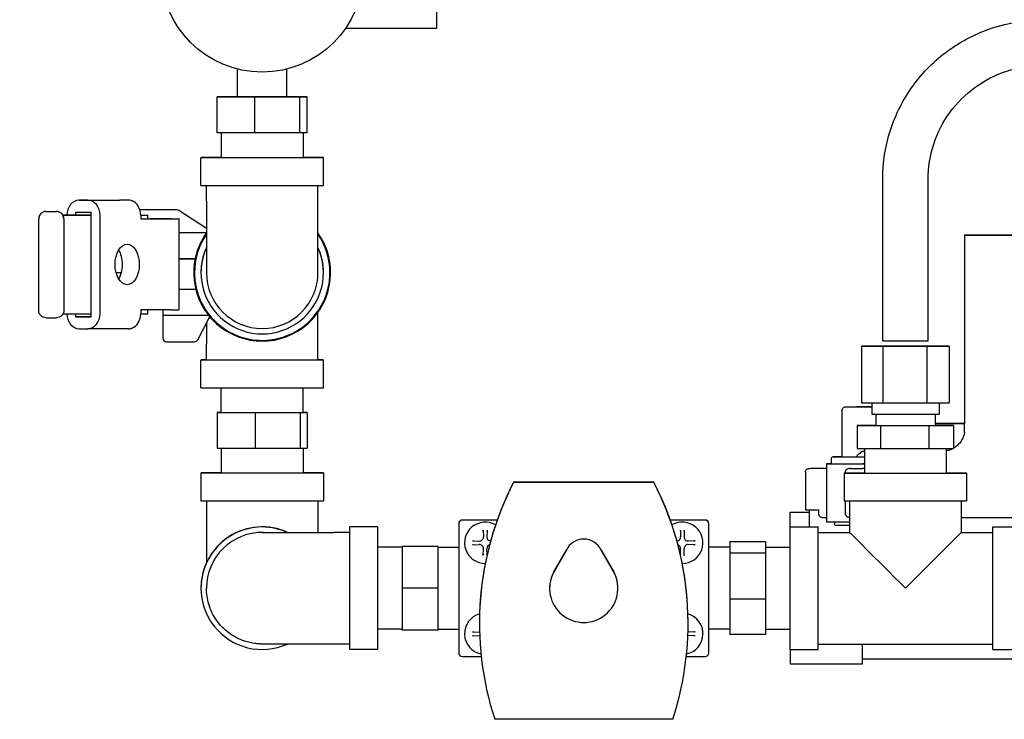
# Model space of a CAD drawing. Header units: inches. Extents: x 18 to 846, y -44 to 561.
# Tile 290 of 637: x 281.02 to 289.14, y 475.88 to 481.65. Entities that reach past the tile are written whole.
import ezdxf

# ---------------------------------------------------------------- set-up
doc = ezdxf.new("R2010")
doc.units = ezdxf.units.IN
doc.header["$LTSCALE"] = 24
doc.header["$MEASUREMENT"] = 0
doc.layers.add('Dimension (ANSI)', color=7, linetype='Continuous', lineweight=25)
doc.layers.add('Visible (ANSI)', color=7, linetype='Continuous', lineweight=30)
doc.styles.add('Note Text (ANSI)', font='tahoma.ttf')
doc.dimstyles.new('SB Fraction-16 (ANSI)', dxfattribs={"dimscale": 24, "dimtxt": 0.125, "dimasz": 0.098425, "dimexe": 0.125, "dimexo": 0.0625, "dimgap": 0.031496, "dimtad": 0, "dimtih": 1, "dimtoh": 1, "dimdec": 4, "dimrnd": 1e-08, "dimzin": 0, "dimdsep": 46, "dimlunit": 5, "dimtxsty": 'Note Text (ANSI)', "dimcen": 0.09, "dimdle": 0.393701, "dimclrd": 256, "dimclre": 256, "dimclrt": 256, "dimadec": 0, "dimazin": 3, "dimtfac": 0.96, "dimtofl": 0, "dimtmove": 0, "dimatfit": 3, "dimfxl": 1, "dimfrac": 2, "dimtolj": 1, "dimtzin": 12, "dimlwd": -1, "dimlwe": -1, "dimarcsym": 0})

# ---------------------------------------------------------------- blocks, each defined once
blk = doc.blocks.new('*D18')
at = {"layer": 'Defpoints', "color": 0, "transparency": 16777216}
for p in [(349.6784, 522.0867), (260.8595, 408.0867), (349.6784, 408.0867)]:
    blk.add_point(p, dxfattribs=at)
at = {"layer": 'Dimension (ANSI)', "transparency": 16777216}
for p, q in [((348.1784, 522.0867), (257.8595, 522.0867)), ((260.8595, 519.7245), (260.8595, 464.3476)), ((260.8595, 410.4489), (260.8595, 459.8257)), ((348.1784, 408.0867), (257.8595, 408.0867))]:
    blk.add_line(p, q, dxfattribs=at)
for points in [[(260.4658, 519.7245), (261.2532, 519.7245), (260.8595, 522.0867)], [(260.4658, 410.4489), (261.2532, 410.4489), (260.8595, 408.0867)]]:
    blk.add_solid(points, dxfattribs=at)
at = {"layer": 'Dimension (ANSI)', "transparency": 16777216, "insert": (257.7598, 463.5917), "char_height": 3, "attachment_point": 1, "style": 'Note Text (ANSI)'}
blk.add_mtext('\\A1;114', dxfattribs=at)

msp = doc.modelspace()

# ---------------------------------------------------------------- linework, layer by layer
at = {"layer": 'Visible (ANSI)'}
for p, q in [((284.45552, 482.52025), (284.45552, 481.58025)), ((284.45552, 481.58025), (283.70536, 481.58025)), ((282.81552, 481.01498), (282.81552, 481.2443)), ((283.22052, 481.01498), (283.22052, 481.2443)), ((282.64669, 481.01495), (282.70742, 481.01504)), ((282.95729, 481.01488), (282.64669, 481.01495)), ((282.64669, 480.71895), (282.64669, 481.01495)), ((282.70742, 481.01504), (282.81552, 481.01505)), ((283.32862, 481.01492), (282.95729, 481.01488)), ((282.95729, 480.71888), (282.95729, 481.01488)), ((283.22052, 481.01505), (283.38935, 481.01502)), ((283.38935, 481.01502), (283.32862, 481.01492)), ((283.32862, 480.71892), (283.32862, 481.01492)), ((283.38935, 480.71902), (283.38935, 481.01502)), ((282.95729, 480.71888), (282.64669, 480.71895)), ((282.68052, 480.71894), (282.68052, 480.51598)), ((283.32862, 480.71892), (282.95729, 480.71888)), ((283.38935, 480.71902), (283.32862, 480.71892)), ((283.35552, 480.71896), (283.35552, 480.51598)), ((282.51302, 480.28598), (282.51302, 480.51598)), ((283.52302, 480.28598), (283.52302, 480.51598)), ((282.55802, 480.15598), (282.55802, 480.28593)), ((283.47802, 480.15598), (283.47802, 480.28593)), ((288.13452, 479.00419), (288.13452, 480.33596)), ((288.50952, 479.00419), (288.50952, 480.33596)), ((281.50794, 480.1639), (281.844, 480.16401)), ((281.58019, 480.16389), (281.50798, 480.1639)), ((281.91625, 480.164), (281.84404, 480.16401)), ((281.94403, 480.15899), (281.94433, 480.15899)), ((281.94433, 480.15888), (281.94433, 480.15899)), ((282.55802, 480.15598), (282.55802, 479.56612)), ((283.47802, 479.56612), (283.47802, 480.15598)), ((281.23502, 480.07104), (281.32202, 480.07104)), ((281.23502, 480.07055), (281.32202, 480.07055)), ((281.60827, 480.03992), (281.37466, 480.03984)), ((281.37468, 480.03981), (281.60827, 480.03988)), ((281.4799, 480.03987), (281.4799, 480.06641)), ((281.4799, 480.06641), (281.60827, 480.06638)), ((281.60827, 480.03988), (281.60827, 480.06638)), ((281.60827, 479.22738), (281.60827, 480.03988)), ((281.68048, 479.22887), (281.68048, 480.03887)), ((282.31456, 480.08407), (282.00949, 480.08407)), ((282.01624, 480.04017), (282.07352, 480.04017)), ((282.01624, 480.04002), (282.07352, 480.04004)), ((282.01624, 480.03898), (282.01624, 480.00898)), ((282.07352, 480.04004), (282.07352, 480.04017)), ((282.07352, 480.00904), (282.07352, 480.04004)), ((282.55802, 479.93023), (282.33101, 480.07915)), ((281.17502, 480.01104), (281.17502, 480.01056)), ((281.17502, 479.25456), (281.17502, 480.01056)), ((281.38202, 480.01056), (281.38202, 480.01104)), ((281.38202, 480.01056), (281.38202, 479.25456)), ((282.01624, 480.00902), (282.07352, 480.00904)), ((282.01624, 480.00898), (282.14639, 480.00902)), ((282.07352, 480.00904), (282.09449, 480.00904)), ((282.14553, 480.00905), (282.16968, 480.00905)), ((282.26756, 480.00903), (282.19743, 480.00903)), ((282.23307, 480.00906), (282.23466, 480.00909)), ((282.23466, 480.00909), (282.3337, 480.00909)), ((282.3337, 480.00909), (282.33095, 480.00904)), ((282.3337, 479.68059), (282.3337, 480.00909)), ((282.55714, 479.89487), (282.3337, 479.89487)), ((288.80902, 479.87603), (288.80902, 478.32403)), ((288.87202, 479.87602), (288.87202, 479.87604)), ((288.87202, 479.87604), (289.87202, 479.87604)), ((289.87202, 479.87602), (288.87202, 479.87602)), ((282.3337, 479.68059), (282.33157, 479.68055)), ((282.33157, 479.68055), (282.46532, 479.68055)), ((282.33157, 479.68055), (282.33157, 479.43055)), ((282.46532, 479.68061), (282.3337, 479.68061)), ((282.46532, 479.68061), (282.46532, 479.68055)), ((281.81286, 479.56749), (281.85732, 479.56749)), ((282.45367, 479.56647), (282.45367, 479.56648)), ((282.45952, 479.56645), (282.45952, 479.56647)), ((282.51302, 479.56621), (282.51302, 479.56616)), ((283.52302, 479.56621), (283.52302, 479.56616)), ((283.57652, 479.56645), (283.57652, 479.56647)), ((283.58237, 479.56647), (283.58237, 479.56657)), ((282.33157, 479.43055), (282.47028, 479.43055)), ((282.3337, 479.25909), (282.3337, 479.43055)), ((281.37548, 479.22731), (281.60827, 479.22738)), ((281.4799, 479.20141), (281.4799, 479.22734)), ((281.60827, 479.20138), (281.60827, 479.22738)), ((282.01623, 479.22752), (282.07352, 479.22754)), ((282.14639, 479.25902), (282.01624, 479.25898)), ((282.01624, 479.25898), (282.01624, 479.22898)), ((282.07352, 479.22754), (282.07352, 479.259)), ((282.26756, 479.25903), (282.19743, 479.25903)), ((282.19852, 479.25903), (282.19852, 479.21647)), ((282.19852, 479.21647), (282.55829, 479.21647)), ((282.19852, 479.21647), (282.19852, 479.02709)), ((282.3337, 479.25909), (282.33095, 479.25904)), ((283.47802, 478.97724), (283.47802, 479.23952)), ((281.23502, 479.19455), (281.32202, 479.19455)), ((281.4799, 479.20141), (281.60827, 479.20145)), ((281.60827, 479.20138), (281.4799, 479.20141)), ((282.48736, 479.01336), (282.58555, 479.20389)), ((282.55802, 479.15047), (282.55802, 478.97724)), ((282.58056, 479.1942), (282.59386, 479.1942)), ((281.50798, 479.1039), (281.58019, 479.10389)), ((281.91629, 479.104), (281.58023, 479.10389)), ((281.94433, 479.10899), (281.94403, 479.10899)), ((281.94433, 479.10899), (281.94433, 479.1091)), ((282.22851, 478.9971), (282.4607, 478.9971)), ((282.55802, 478.84724), (282.55802, 478.97724)), ((283.47802, 478.84724), (283.47802, 478.97724)), ((288.14655, 478.96104), (287.96065, 478.96096)), ((287.96065, 478.96096), (288.13612, 478.96088)), ((287.96065, 478.96096), (287.96065, 478.49296)), ((288.13612, 478.96088), (288.49749, 478.96088)), ((288.13612, 478.96088), (288.13612, 478.49288)), ((288.50792, 478.96103), (288.14655, 478.96104)), ((288.49749, 478.96088), (288.68339, 478.96096)), ((288.49749, 478.96088), (288.49749, 478.49288)), ((288.68339, 478.96096), (288.50792, 478.96103)), ((288.68339, 478.96096), (288.68339, 478.49296)), ((282.51302, 478.61724), (282.51302, 478.84724)), ((283.52302, 478.61724), (283.52302, 478.84724)), ((282.68052, 478.41424), (282.68052, 478.61715)), ((283.35552, 478.41424), (283.35552, 478.61715)), ((287.96065, 478.49296), (288.13612, 478.49288)), ((288.04452, 478.49292), (288.04452, 478.39896)), ((288.13612, 478.49288), (288.49749, 478.49288)), ((288.49749, 478.49288), (288.68339, 478.49296)), ((288.59952, 478.49292), (288.59952, 478.39896)), ((282.68052, 478.41426), (282.6479, 478.41421)), ((282.6479, 478.41421), (282.6479, 478.11821)), ((282.6479, 478.41421), (282.96057, 478.41415)), ((282.96057, 478.41415), (283.33069, 478.41418)), ((282.96057, 478.41415), (282.96057, 478.11815)), ((283.33069, 478.41418), (283.38814, 478.41428)), ((283.33069, 478.41418), (283.33069, 478.11818)), ((283.38814, 478.41428), (283.35552, 478.41429)), ((283.38814, 478.41428), (283.38814, 478.11828)), ((287.79902, 478.43003), (287.79902, 478.04885)), ((288.07702, 478.39893), (288.07702, 478.30496)), ((288.56702, 478.39893), (288.56702, 478.30496)), ((288.56702, 478.32405), (288.80902, 478.32405)), ((288.80952, 478.32402), (288.56702, 478.32402)), ((288.80952, 478.32402), (288.80952, 478.32402)), ((288.80952, 478.24778), (288.80952, 478.32402)), ((288.07702, 478.30502), (287.92428, 478.30496)), ((287.92428, 478.30496), (288.11741, 478.30488)), ((287.92428, 478.30496), (287.92428, 478.11746)), ((288.11741, 478.30488), (288.51515, 478.30487)), ((288.11741, 478.30488), (288.11741, 478.11738)), ((288.51515, 478.30487), (288.71976, 478.30496)), ((288.51515, 478.30487), (288.51515, 478.11737)), ((288.71976, 478.30496), (288.56702, 478.30502)), ((288.71976, 478.30496), (288.71976, 478.11746)), ((282.6479, 478.11821), (282.96057, 478.11815)), ((282.68052, 478.1182), (282.68052, 477.91524)), ((282.96057, 478.11815), (283.33069, 478.11818)), ((283.33069, 478.11818), (283.38814, 478.11828)), ((283.35552, 478.11823), (283.35552, 477.91524)), ((287.92428, 478.11746), (288.11741, 478.11738)), ((287.98502, 478.11743), (287.98502, 477.91446)), ((288.11741, 478.11738), (288.51515, 478.11737)), ((288.51515, 478.11737), (288.71976, 478.11746)), ((288.65902, 478.11743), (288.65902, 477.91446)), ((287.67233, 477.99024), (287.67233, 477.98982)), ((287.67233, 477.98982), (287.67233, 477.51182)), ((287.71233, 478.03382), (287.71233, 478.03424)), ((287.71233, 477.98982), (287.71233, 478.03382)), ((287.98502, 477.98978), (287.96933, 477.98978)), ((282.51302, 477.91524), (282.51302, 477.68524)), ((283.52302, 477.91524), (283.52302, 477.68524)), ((287.49702, 477.92203), (287.49702, 477.61153)), ((287.81702, 477.91446), (287.81702, 477.68446)), ((287.82527, 477.92177), (287.82527, 477.91448)), ((287.98502, 477.95278), (287.96933, 477.95278)), ((288.82702, 477.91446), (288.82702, 477.68446)), ((285.0914, 477.83892), (285.0914, 477.83927)), ((286.24765, 477.83927), (285.0914, 477.83927)), ((285.0914, 477.83892), (286.24765, 477.83892)), ((286.24765, 477.83892), (286.24765, 477.83927)), ((282.55802, 477.68519), (282.55802, 477.17346)), ((283.47802, 477.68519), (283.47802, 477.42446)), ((287.82527, 477.68444), (287.82527, 477.57977)), ((287.86202, 477.68441), (287.86202, 477.42446)), ((288.78202, 477.68441), (288.78202, 477.42446)), ((287.37202, 477.59109), (287.52802, 477.59109)), ((287.37202, 477.59097), (287.37202, 477.59109)), ((287.37202, 477.59097), (287.52802, 477.59097)), ((287.37202, 477.46946), (287.37202, 477.59097)), ((287.52802, 477.61145), (287.52802, 477.61138)), ((287.52802, 477.61138), (287.52802, 477.46946)), ((287.52802, 477.61138), (287.60425, 477.61138)), ((287.60425, 477.61138), (287.60425, 477.57988)), ((284.95616, 477.5268), (284.66927, 477.5268)), ((284.95615, 477.52677), (284.66927, 477.52677)), ((286.66977, 477.5268), (286.38288, 477.5268)), ((286.66977, 477.52677), (286.38289, 477.52677)), ((287.73633, 477.51178), (287.73633, 477.49582)), ((283.73802, 477.42446), (283.60802, 477.42446)), ((283.73802, 477.46946), (283.73802, 476.45946)), ((283.96802, 477.46946), (283.73802, 477.46946)), ((283.96802, 477.46946), (283.96802, 476.45946)), ((284.63827, 477.49577), (284.63827, 477.4958)), ((284.63827, 477.49577), (284.63827, 476.43277)), ((284.84038, 477.444), (284.84231, 477.38825)), ((284.87266, 477.444), (284.87073, 477.38825)), ((286.46638, 477.444), (286.46831, 477.38825)), ((286.49866, 477.444), (286.49673, 477.38825)), ((286.70077, 477.49577), (286.70077, 477.4958)), ((286.70077, 476.43277), (286.70077, 477.49577)), ((287.37202, 476.45946), (287.37202, 477.46946)), ((287.37202, 477.46946), (287.60202, 477.46946)), ((287.60202, 476.45946), (287.60202, 477.46946)), ((287.60202, 477.42446), (287.86202, 477.42446)), ((288.78202, 477.42446), (289.04202, 477.42446)), ((289.04202, 476.45946), (289.04202, 477.46946)), ((289.04202, 477.46946), (289.27202, 477.46946)), ((284.68652, 477.33927), (284.68652, 477.33927)), ((284.7518, 477.35541), (284.80754, 477.35348)), ((286.58724, 477.35541), (286.5315, 477.35348)), ((286.65252, 477.33927), (286.65252, 477.33927)), ((287.16902, 477.34594), (286.87302, 477.34594)), ((286.87302, 477.34594), (286.87302, 477.25459)), ((287.16902, 477.34594), (287.16902, 477.25459)), ((284.17102, 477.30196), (283.96802, 477.30196)), ((284.46702, 477.30951), (284.17102, 477.30951)), ((284.17102, 477.30951), (284.17102, 477.30941)), ((284.46702, 477.30941), (284.17102, 477.30941)), ((284.17102, 477.30941), (284.17102, 476.96436)), ((284.46702, 477.30951), (284.46702, 477.30941)), ((284.46702, 477.30941), (284.46702, 476.96436)), ((284.46702, 477.30196), (284.63827, 477.30196)), ((284.7518, 477.32313), (284.80754, 477.32506)), ((284.84038, 477.23455), (284.84231, 477.29029)), ((284.87252, 477.23862), (284.87073, 477.29029)), ((285.41952, 477.09327), (285.52636, 477.27711)), ((285.52636, 477.27713), (285.43334, 477.11707)), ((285.52636, 477.27713), (285.52636, 477.27711)), ((285.9057, 477.11707), (285.81268, 477.27713)), ((285.81268, 477.27713), (285.81268, 477.27711)), ((285.81268, 477.27711), (285.91952, 477.09327)), ((286.46652, 477.23862), (286.46831, 477.29029)), ((286.49866, 477.23455), (286.49673, 477.29029)), ((286.58724, 477.32313), (286.5315, 477.32506)), ((286.87302, 477.30196), (286.70077, 477.30196)), ((287.16902, 477.30196), (287.37202, 477.30196)), ((287.16902, 477.25459), (286.87302, 477.25459)), ((286.87302, 477.25459), (286.87302, 476.8731)), ((287.16902, 477.25459), (287.16902, 476.8731)), ((285.43334, 477.11707), (285.41952, 477.0933)), ((285.91952, 477.0933), (285.9057, 477.11707)), ((285.41952, 477.0933), (285.41952, 477.09327)), ((285.91952, 477.0933), (285.91952, 477.09327)), ((282.51302, 476.96542), (282.51302, 476.96548)), ((282.51302, 476.96501), (282.51302, 476.96507)), ((282.51302, 476.96463), (282.51302, 476.96469)), ((282.55802, 476.9646), (282.55802, 476.96463)), ((284.46702, 476.96436), (284.17102, 476.96436)), ((284.17102, 476.96436), (284.17102, 476.61941)), ((284.46702, 476.96436), (284.46702, 476.61941)), ((285.38802, 476.96392), (285.38802, 476.96388)), ((285.95102, 476.96392), (285.95102, 476.96388)), ((286.87302, 476.8731), (286.87302, 476.58297)), ((287.16902, 476.8731), (286.87302, 476.8731)), ((287.16902, 476.8731), (287.16902, 476.58297)), ((284.17102, 476.62696), (283.96802, 476.62696)), ((284.46702, 476.61941), (284.17102, 476.61941)), ((284.46702, 476.62696), (284.63827, 476.62696)), ((284.80924, 476.67437), (284.80924, 476.67472)), ((286.5298, 476.67437), (286.5298, 476.67472)), ((286.87302, 476.62696), (286.70077, 476.62696)), ((287.16902, 476.62696), (287.37202, 476.62696)), ((284.68652, 476.58927), (284.68652, 476.58927)), ((284.7518, 476.60541), (284.80754, 476.60348)), ((284.7518, 476.57313), (284.80754, 476.57506)), ((286.58724, 476.60541), (286.5315, 476.60348)), ((286.58724, 476.57313), (286.5315, 476.57506)), ((286.65252, 476.58927), (286.65252, 476.58927)), ((287.16902, 476.58297), (286.87302, 476.58297)), ((283.73802, 476.50446), (283.60802, 476.50446)), ((283.96802, 476.45946), (283.73802, 476.45946)), ((287.37202, 476.45946), (287.60202, 476.45946)), ((287.37202, 476.45946), (287.37202, 476.34097)), ((287.60202, 476.50446), (289.04202, 476.50446)), ((287.96902, 476.34097), (287.96902, 476.50446)), ((289.04202, 476.45946), (289.27202, 476.45946)), ((284.66927, 476.40177), (284.82389, 476.40177)), ((286.51515, 476.40177), (286.66977, 476.40177)), ((287.96902, 476.38303), (290.99702, 476.38303)), ((287.37202, 476.34097), (287.96902, 476.34097)), ((286.4039, 475.88392), (284.93515, 475.88392))]:
    msp.add_line(p, q, dxfattribs=at)
msp.add_circle((283.01802, 482.05437), 0.835, dxfattribs=at)
for centre, radius, start, end in [((281.23502, 480.01104), 0.06, 90, 180), ((281.32202, 480.01104), 0.06, 0, 90), ((282.31456, 480.05407), 0.03, 56.733554, 90), ((283.01802, 479.56647), 0.56435, 144.596614, 35.403388), ((283.01802, 479.56647), 0.5585, 145.450318, 180), ((283.01802, 479.56657), 0.56435, 144.596614, 152.110585), ((283.01802, 479.56657), 0.56435, 0, 35.403386), ((283.01802, 479.56647), 0.5585, 0, 34.549682), ((283.01802, 479.56621), 0.505, 155.628786, 180), ((283.01802, 479.56616), 0.505, 155.628786, 24.371215), ((283.01802, 479.56621), 0.505, 0, 24.371214), ((283.01802, 479.56648), 0.56435, 168.33803, 180), ((283.01802, 479.56612), 0.46, 180, 0), ((282.22852, 479.0271), 0.03, 180.013947, 270), ((282.4607, 479.0271), 0.03, 270, 332.736169), ((287.35355, 476.67472), 2.5443, 152.760849, 180), ((287.35355, 476.67437), 2.5443, 152.760848, 198.100045), ((283.98549, 476.67472), 2.5443, 0, 27.239151), ((283.98549, 476.67437), 2.5443, 341.899954, 27.239151), ((284.66927, 477.4958), 0.031, 90, 180), ((284.66927, 477.49577), 0.031, 90, 180), ((284.85652, 477.33927), 0.17, 59.773053, 270.420898), ((286.48252, 477.33927), 0.17, 269.579102, 120.226947), ((286.66977, 477.4958), 0.031, 0, 90), ((286.66977, 477.49577), 0.031, 0, 90), ((283.01802, 476.96507), 0.505, 65.470712, 180), ((283.01802, 476.96501), 0.505, 65.486024, 180.021515), ((283.01802, 476.96469), 0.505, 65.574612, 180), ((283.01802, 476.96463), 0.505, 65.589986, 294.33238), ((283.01802, 476.96463), 0.46, 89.12965, 180), ((284.8087, 477.38709), 0.03363, 268.022263, 1.977737), ((284.90434, 477.38709), 0.03363, 178.022263, 265.121182), ((285.66952, 477.21391), 0.1565, 23.829255, 156.170744), ((285.66952, 477.21388), 0.1565, 23.829256, 156.170745), ((286.4347, 477.38709), 0.03363, 274.878819, 1.977737), ((286.53034, 477.38709), 0.03363, 178.022263, 271.977737), ((284.8087, 477.29145), 0.03363, 358.022263, 91.977737), ((284.90434, 477.29145), 0.03363, 109.218909, 181.977738), ((286.4347, 477.29145), 0.03363, 358.022263, 70.781091), ((286.53034, 477.29145), 0.03363, 88.022263, 181.977737), ((283.01802, 476.96548), 0.505, 155.628786, 180), ((283.01802, 476.96542), 0.505, 155.628786, 180.023061), ((285.66952, 476.96392), 0.2815, 147.013031, 180), ((285.66952, 476.96391), 0.2815, 147.036382, 152.635391), ((285.66952, 476.96392), 0.2815, 0, 32.986969), ((285.66952, 476.96391), 0.2815, 27.364609, 32.963618), ((285.66952, 476.96388), 0.2815, 152.63539, 27.364609), ((284.85652, 476.58927), 0.17, 105.726276, 258.181479), ((286.48252, 476.58927), 0.17, 281.818521, 74.273724), ((284.8087, 476.63709), 0.03363, 268.022263, 272.604025), ((284.8087, 476.54145), 0.03363, 85.766582, 91.977737), ((286.53034, 476.54145), 0.03363, 88.022263, 94.233418), ((286.53034, 476.63709), 0.03363, 267.395975, 271.977737), ((284.66927, 476.43277), 0.031, 180, 270), ((286.66977, 476.43277), 0.031, 270, 0)]:
    msp.add_arc(centre, radius, start, end, dxfattribs=at)
for centre, major_axis, ratio, start_param, end_param in [((283.01802, 481.01498), (0.2025, 0), 0.0002434, 3.1415927, 6.2831853), ((283.01802, 480.51598), (-0.505, 0), 0.0002434, 5.4443328, 10.2636305), ((283.01802, 480.28598), (-0.505, 0), 0.0002434, 0.0000007, 3.1415934), ((281.50798, 480.0389), (-0.00004, 0.125), 0.8023047, 6.2827775, 7.8461217), ((281.58019, 480.03889), (-0.00004, 0.125), 0.8023047, 4.7119812, 6.2827775), ((281.91625, 480.039), (-0.00004, 0.125), 0.8023047, 5.9989834, 6.2827775), ((281.91595, 480.039), (-0.00004, 0.125), 0.8023047, 4.7119812, 5.9989834), ((282.14464, 480.00903), (0.0625, 0), 0.0002434, 1.5564088, 2.5019449), ((282.19653, 480.00901), (-0.0625, 0), 0.0002434, 4.6980004, 5.6435353), ((282.17058, 480.00906), (0.0625, 0), 0.0002434, 4.6980004, 6.2687967), ((282.26846, 480.00904), (0.0625, 0), 0.0002434, 4.6980004, 6.2687967), ((281.76596, 479.63397), (0.00003, 0.167), 0.5963979, 3.9090385, 5.515739), ((281.50798, 479.2289), (0.00004, -0.125), 0.8023047, 4.7247971, 6.2827775), ((281.58019, 479.22889), (0.00004, -0.125), 0.8023047, 6.2827775, 7.8535738), ((281.91595, 479.229), (0.00004, -0.125), 0.8023047, 0.2833863, 1.5703885), ((282.19653, 479.25901), (0.0625, 0), 0.0002434, 1.5564088, 2.5019449), ((282.26846, 479.25904), (0.0625, 0), 0.0002434, 4.6980004, 6.2687967), ((281.91625, 479.229), (0.00004, -0.125), 0.8023047, 0, 0.2833863), ((288.32202, 479.00419), (0.1875, 0), 0.0002434, 3.1415927, 6.2831853), ((283.01802, 478.84724), (-0.505, 0), 0.0002434, 5.8578274, 9.8501359), ((283.01802, 478.84724), (-0.46, 0), 0.0002434, 0.0000014, 3.1415941), ((283.01802, 478.61724), (-0.505, 0), 0.0002434, 0.0000006, 3.1415932), ((283.01802, 478.41424), (0.3375, 0), 0.0002434, 3.1415927, 6.2831853), ((288.12202, 478.46103), (-0.2025, 0), 0.0002434, 5.1051234, 7.4612472), ((288.32202, 478.39896), (-0.2775, 0), 0.0002434, 0, 3.1415927), ((289.37202, 478.32403), (-0.563, 0), 0.0002434, 0, 0.0421481), ((288.32202, 478.30496), (-0.245, 0), 0.0002434, 0, 3.1415927), ((288.12202, 478.09303), (-0.323, 0), 0.0002434, 1.1087467, 1.1327748), ((287.87033, 477.98982), (-0.198, 0), 0.0002434, 5.6363263, 8.3775813), ((287.87033, 477.99024), (-0.198, 0), 0.0002434, 5.6363247, 6.9300459), ((287.87033, 477.98982), (-0.158, 0), 0.0002434, 0.0000027, 2.383102), ((283.01802, 477.91524), (0.505, 0), 0.0002434, 2.3027401, 7.1220379), ((288.32202, 477.91446), (0.505, 0), 0.0002434, 2.3014099, 7.1233681), ((287.87033, 477.95282), (-0.198, 0), 0.0002434, 1.5521233, 2.094396), ((283.01802, 477.68524), (-0.505, 0), 0.0002434, 0.0000007, 3.1415934), ((288.32202, 477.68446), (-0.505, 0), 0.0002434, 0, 3.1415927), ((289.37202, 477.61153), (-1.875, 0), 0.0002434, 0.0000003, 0.1820941), ((289.37202, 477.61153), (-1.875, 0), 0.0002434, 0.1820939, 0.3398369), ((289.37224, 477.54903), (-1.84428, 0), 0.0002435, 0.3458153, 0.3983039), ((287.87033, 477.51182), (-0.198, 0), 0.0002434, 0.0000014, 1.5288052), ((289.37202, 477.54903), (-1.84403, 0), 0.0002434, 1.2451157, 1.4786974), ((288.32202, 476.96446), (0.46, -0.46), 0.0001217, 3.1417144, 4.7125107), ((288.32202, 476.96446), (0.46, 0.46), 0.0001217, 4.7122673, 6.2830636)]:
    msp.add_ellipse(centre, major_axis=major_axis, ratio=ratio, start_param=start_param, end_param=end_param, dxfattribs=at)
for centre, major_axis, ratio in [((289.37202, 479.87603), (-0.563, 0), 0.0002434), ((281.90432, 479.63394), (0.00003, 0.167), 0.5969147)]:
    msp.add_ellipse(centre, major_axis=major_axis, ratio=ratio, dxfattribs=at)
for points, knots in [([(288.13452, 480.33596), (288.13452, 480.47341), (288.15629, 480.61083), (288.24123, 480.87226), (288.3044, 480.99623), (288.46597, 481.21862), (288.56436, 481.31701), (288.78675, 481.47858), (288.91072, 481.54175), (289.17215, 481.62669), (289.30957, 481.64846), (289.44702, 481.64846)], [3.1415927, 3.1415927, 3.1415927, 3.1415927, 3.4557519, 3.4557519, 3.7699112, 3.7699112, 4.0840704, 4.0840704, 4.3982297, 4.3982297, 4.712389, 4.712389, 4.712389, 4.712389]), ([(288.50952, 480.33596), (288.50952, 480.43414), (288.52507, 480.5323), (288.58574, 480.71903), (288.63086, 480.80758), (288.74627, 480.96643), (288.81655, 481.03671), (288.97539, 481.15212), (289.06394, 481.19724), (289.25068, 481.25791), (289.34884, 481.27346), (289.44702, 481.27346)], [3.1415927, 3.1415927, 3.1415927, 3.1415927, 3.4557519, 3.4557519, 3.7699112, 3.7699112, 4.0840704, 4.0840704, 4.3982297, 4.3982297, 4.712389, 4.712389, 4.712389, 4.712389]), ([(281.23502, 480.07055), (281.22724, 480.07055), (281.21953, 480.06904), (281.21232, 480.0661), (281.20511, 480.06315), (281.19854, 480.05882), (281.19298, 480.05337), (281.18741, 480.04789), (281.18296, 480.04138), (281.17988, 480.03421), (281.17667, 480.02673), (281.17502, 480.01868), (281.17502, 480.01056)], [0, 0, 0, 0, 0.0593206, 0.0593206, 0.0593206, 0.11875673, 0.11875673, 0.11875673, 0.17843116, 0.17843116, 0.17843116, 0.24063224, 0.24063224, 0.24063224, 0.24063224]), ([(281.38202, 480.01056), (281.38202, 480.01868), (281.38037, 480.02673), (281.37716, 480.03421), (281.37408, 480.04138), (281.36963, 480.04789), (281.36406, 480.05337), (281.3585, 480.05882), (281.35193, 480.06315), (281.34472, 480.0661), (281.33751, 480.06904), (281.32981, 480.07055), (281.32202, 480.07055)], [-0.0006685, -0.0006685, -0.0006685, -0.0006685, 0.06154407, 0.06154407, 0.06154407, 0.12122953, 0.12122953, 0.12122953, 0.18067663, 0.18067663, 0.18067663, 0.24000819, 0.24000819, 0.24000819, 0.24000819]), ([(282.51922, 479.83055), (282.51593, 479.82431), (282.51266, 479.81787), (282.49443, 479.77998), (282.4791, 479.74015), (282.46748, 479.69076), (282.46637, 479.68571), (282.46533, 479.68061)], [3.51388962, 3.51388962, 3.51388962, 3.51388962, 3.5891705, 3.5891705, 3.94509585, 3.94509585, 3.98512915, 3.98512915, 3.98512915, 3.98512915]), ([(282.45952, 479.56645), (282.45952, 479.50688), (282.46913, 479.44732), (282.50661, 479.33422), (282.53447, 479.2807), (282.60563, 479.18514), (282.64891, 479.1431), (282.74651, 479.07477), (282.80082, 479.04848), (282.91496, 479.01432), (282.97478, 479.00645), (283.09388, 479.00993), (283.15313, 479.02128), (283.26509, 479.06204), (283.31777, 479.09146), (283.41122, 479.16537), (283.45197, 479.20986), (283.51742, 479.30942), (283.54211, 479.36447), (283.57011, 479.46906), (283.57652, 479.51775), (283.57652, 479.56645)], [3.1415927, 3.1415927, 3.1415927, 3.1415927, 3.4615927, 3.4615927, 3.7815927, 3.7815927, 4.1015927, 4.1015927, 4.4215927, 4.4215927, 4.7415927, 4.7415927, 5.0615927, 5.0615927, 5.3815927, 5.3815927, 5.7015927, 5.7015927, 6.0215927, 6.0215927, 6.2831853, 6.2831853, 6.2831853, 6.2831853]), ([(281.23502, 479.19455), (281.22724, 479.19455), (281.21953, 479.19607), (281.21232, 479.19901), (281.20511, 479.20196), (281.19854, 479.20629), (281.19298, 479.21174), (281.18741, 479.21722), (281.18296, 479.22373), (281.17988, 479.2309), (281.17667, 479.23838), (281.17502, 479.24643), (281.17502, 479.25456)], [-0.24000819, -0.24000819, -0.24000819, -0.24000819, -0.18067663, -0.18067663, -0.18067663, -0.12122953, -0.12122953, -0.12122953, -0.06154407, -0.06154407, -0.06154407, 0.0006685, 0.0006685, 0.0006685, 0.0006685]), ([(281.38202, 479.25456), (281.38202, 479.24643), (281.38037, 479.23838), (281.37716, 479.2309), (281.37408, 479.22373), (281.36963, 479.21722), (281.36406, 479.21174), (281.3585, 479.20629), (281.35193, 479.20196), (281.34472, 479.19901), (281.33751, 479.19607), (281.32981, 479.19455), (281.32202, 479.19455)], [-0.24063224, -0.24063224, -0.24063224, -0.24063224, -0.17843116, -0.17843116, -0.17843116, -0.11875673, -0.11875673, -0.11875673, -0.0593206, -0.0593206, -0.0593206, 0, 0, 0, 0]), ([(282.55829, 479.21647), (282.56228, 479.21647), (282.56656, 479.21622), (282.57278, 479.21536), (282.57496, 479.21494), (282.5769, 479.21445)], [-0.498529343, -0.498529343, -0.498529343, -0.498529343, -0.468138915, -0.468138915, -0.450123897, -0.450123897, -0.450123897, -0.450123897]), ([(287.79902, 478.43003), (287.79902, 478.43338), (287.79958, 478.43678), (287.8017, 478.44307), (287.80328, 478.44605), (287.80724, 478.45131), (287.80967, 478.45365), (287.81509, 478.4574), (287.81814, 478.45885), (287.82285, 478.46023), (287.82446, 478.46057), (287.82663, 478.46085), (287.82723, 478.46091), (287.82792, 478.46096), (287.82807, 478.46097), (287.82834, 478.46099), (287.82845, 478.46099), (287.82872, 478.461), (287.82886, 478.46101), (287.82908, 478.46102), (287.82917, 478.46102), (287.82936, 478.46102), (287.82943, 478.46103), (287.82964, 478.46103), (287.82972, 478.46103), (287.82999, 478.46103), (287.83012, 478.46103), (287.83084, 478.46104), (287.8317, 478.46104), (287.83678, 478.46105), (287.84421, 478.46105), (287.86755, 478.46107), (287.88508, 478.46107), (287.92705, 478.46108), (287.95195, 478.46109), (287.99953, 478.4611), (288.0217, 478.4611), (288.04452, 478.4611)], [0, 0, 0, 0, 0.0255356, 0.0255356, 0.0506091, 0.0506091, 0.0756992, 0.0756992, 0.1007876, 0.1007876, 0.1131578, 0.1131578, 0.1176747, 0.1176747, 0.1189551, 0.1189551, 0.1200831, 0.1200831, 0.1218798, 0.1218798, 0.1237884, 0.1237884, 0.1269761, 0.1269761, 0.1343826, 0.1343826, 0.1565732, 0.1565732, 0.2231926, 0.2231926, 0.4247429, 0.4247429, 0.6632662, 0.6632662, 0.8996057, 0.8996057, 1.079171, 1.079171, 1.079171, 1.079171]), ([(288.80952, 478.24778), (288.80932, 478.24665), (288.8091, 478.24553), (288.8064, 478.23202), (288.80261, 478.2199), (288.7937, 478.19848), (288.78777, 478.18721), (288.77365, 478.16617), (288.76547, 478.1564), (288.749, 478.13998), (288.73917, 478.13181), (288.7257, 478.12284), (288.72274, 478.12099), (288.71976, 478.11923)], [-1.3367169, -1.3367169, -1.3367169, -1.3367169, -1.32871551, -1.32871551, -1.24046556, -1.24046556, -1.15194083, -1.15194083, -1.06341609, -1.06341609, -0.97465539, -0.97465539, -0.95029227, -0.95029227, -0.95029227, -0.95029227]), ([(287.95153, 478.08266), (287.94256, 478.07402), (287.93381, 478.06565), (287.92227, 478.0547), (287.91918, 478.05178), (287.91609, 478.04886)], [0.9083385, 0.9083385, 0.9083385, 0.9083385, 1.01022088, 1.01022088, 1.0470686, 1.0470686, 1.0470686, 1.0470686]), ([(287.97803, 478.09296), (287.97608, 478.09296), (287.97413, 478.09282), (287.96692, 478.09177), (287.96181, 478.08994), (287.95525, 478.08586), (287.9533, 478.08436), (287.95153, 478.08266)], [-0.139901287, -0.139901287, -0.139901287, -0.139901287, -0.12418181, -0.12418181, -0.080609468, -0.080609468, -0.06073151, -0.06073151, -0.06073151, -0.06073151]), ([(288.71668, 478.11747), (288.70977, 478.11357), (288.70275, 478.11018), (288.68517, 478.10291), (288.67296, 478.09911), (288.66, 478.09654), (288.65951, 478.09645), (288.65902, 478.09635)], [-0.94196789, -0.94196789, -0.94196789, -0.94196789, -0.88589468, -0.88589468, -0.7970499, -0.7970499, -0.79356326, -0.79356326, -0.79356326, -0.79356326]), ([(287.71233, 478.03424), (287.71233, 478.03586), (287.7126, 478.03751), (287.71363, 478.04055), (287.71439, 478.04199), (287.71631, 478.04454), (287.71749, 478.04567), (287.72011, 478.04748), (287.72158, 478.04819), (287.72386, 478.04886), (287.72464, 478.04902), (287.72569, 478.04915), (287.72598, 478.04918), (287.72631, 478.04921), (287.72639, 478.04921), (287.72651, 478.04922), (287.72657, 478.04922), (287.7267, 478.04923), (287.72677, 478.04923), (287.72687, 478.04923), (287.72692, 478.04924), (287.72701, 478.04924), (287.72705, 478.04924), (287.72715, 478.04924), (287.72718, 478.04924), (287.72731, 478.04924), (287.72738, 478.04924), (287.72773, 478.04924), (287.72814, 478.04925), (287.73059, 478.04925), (287.73418, 478.04925), (287.74549, 478.04926), (287.75403, 478.04926), (287.77429, 478.04927), (287.78614, 478.04927), (287.79902, 478.04927)], [0, 0, 0, 0, 0.01235703, 0.01235703, 0.02448936, 0.02448936, 0.03662972, 0.03662972, 0.04876924, 0.04876924, 0.0547542, 0.0547542, 0.05692841, 0.05692841, 0.05754618, 0.05754618, 0.05809447, 0.05809447, 0.0589692, 0.0589692, 0.05989788, 0.05989788, 0.06144821, 0.06144821, 0.06504812, 0.06504812, 0.07583384, 0.07583384, 0.10821358, 0.10821358, 0.2061626, 0.2061626, 0.32300163, 0.32300163, 0.43616907, 0.43616907, 0.43616907, 0.43616907]), ([(287.71233, 478.03382), (287.71233, 478.03544), (287.7126, 478.03708), (287.71363, 478.04013), (287.71439, 478.04157), (287.71631, 478.04412), (287.71749, 478.04525), (287.72011, 478.04706), (287.72158, 478.04777), (287.72386, 478.04843), (287.72464, 478.0486), (287.72569, 478.04873), (287.72598, 478.04876), (287.72631, 478.04879), (287.72639, 478.04879), (287.72651, 478.0488), (287.72657, 478.0488), (287.7267, 478.04881), (287.72677, 478.04881), (287.72687, 478.04881), (287.72692, 478.04881), (287.72701, 478.04882), (287.72705, 478.04882), (287.72715, 478.04882), (287.72718, 478.04882), (287.72731, 478.04882), (287.72738, 478.04882), (287.72773, 478.04882), (287.72814, 478.04882), (287.73059, 478.04883), (287.73418, 478.04883), (287.74549, 478.04884), (287.75403, 478.04884), (287.77452, 478.04885), (287.78668, 478.04885), (287.81312, 478.04885), (287.82773, 478.04885), (287.85753, 478.04885), (287.8731, 478.04885), (287.90324, 478.04885), (287.91819, 478.04885), (287.94561, 478.04885), (287.95842, 478.04885), (287.97504, 478.04884), (287.98029, 478.04884), (287.98501, 478.04884)], [0, 0, 0, 0, 0.01235703, 0.01235703, 0.02448936, 0.02448936, 0.03662972, 0.03662972, 0.04876924, 0.04876924, 0.0547542, 0.0547542, 0.05692841, 0.05692841, 0.05754618, 0.05754618, 0.05809447, 0.05809447, 0.0589692, 0.0589692, 0.05989788, 0.05989788, 0.06144821, 0.06144821, 0.06504812, 0.06504812, 0.07583384, 0.07583384, 0.10821358, 0.10821358, 0.2061626, 0.2061626, 0.32300163, 0.32300163, 0.43874244, 0.43874244, 0.55449101, 0.55449101, 0.67023327, 0.67023327, 0.78597434, 0.78597434, 0.9017162, 0.9017162, 0.96157955, 0.96157955, 0.96157955, 0.96157955]), ([(287.49702, 477.92203), (287.49702, 477.92538), (287.49758, 477.92878), (287.4997, 477.93507), (287.50128, 477.93805), (287.50524, 477.94331), (287.50767, 477.94565), (287.51308, 477.94939), (287.51614, 477.95085), (287.52058, 477.95216), (287.52199, 477.95246), (287.52368, 477.95273), (287.52413, 477.95279), (287.5249, 477.95288), (287.52522, 477.95291), (287.52575, 477.95295), (287.52596, 477.95296), (287.52643, 477.95299), (287.52661, 477.953), (287.5271, 477.95302), (287.52725, 477.95302), (287.52779, 477.95304), (287.52797, 477.95304), (287.52901, 477.95305), (287.53012, 477.95305), (287.5367, 477.95308), (287.54619, 477.9531), (287.58432, 477.95315), (287.62209, 477.95318), (287.67234, 477.9532)], [0, 0, 0, 0, 0.0255409, 0.0255409, 0.0506191, 0.0506191, 0.0757112, 0.0757112, 0.1007579, 0.1007579, 0.111606, 0.111606, 0.1159512, 0.1159512, 0.12048, 0.12048, 0.1254963, 0.1254963, 0.1342913, 0.1342913, 0.155534, 0.155534, 0.2191886, 0.2191886, 0.4101551, 0.4101551, 0.9840377, 0.9840377, 1.9696355, 1.9696355, 1.9696355, 1.9696355]), ([(287.86664, 477.95277), (287.86426, 477.95277), (287.86189, 477.95259), (287.85349, 477.95137), (287.84758, 477.94939), (287.8384, 477.94423), (287.83476, 477.94141), (287.82971, 477.93559), (287.82796, 477.93283), (287.8258, 477.92723), (287.82527, 477.92453), (287.82527, 477.92177)], [-0.14031712, -0.14031712, -0.14031712, -0.14031712, -0.12322681, -0.12322681, -0.07887436, -0.07887436, -0.04540069, -0.04540069, -0.02101026, -0.02101026, 0, 0, 0, 0]), ([(287.60425, 477.57988), (287.60425, 477.57613), (287.60517, 477.57172), (287.60817, 477.56471), (287.61083, 477.5609), (287.6165, 477.55543), (287.62056, 477.55284), (287.62814, 477.54981), (287.63302, 477.54888), (287.63717, 477.54888)], [0, 0, 0, 0, 0.0285997, 0.0285997, 0.05808003, 0.05808003, 0.08867357, 0.08867357, 0.12024894, 0.12024894, 0.12024894, 0.12024894]), ([(287.82527, 477.57977), (287.82527, 477.5772), (287.82573, 477.57468), (287.82751, 477.56971), (287.82885, 477.56735), (287.83326, 477.56149), (287.83702, 477.55824), (287.84667, 477.55251), (287.85282, 477.55031), (287.86018, 477.54919), (287.8611, 477.54908), (287.86202, 477.54899)], [-0.52302648, -0.52302648, -0.52302648, -0.52302648, -0.50341359, -0.50341359, -0.48265267, -0.48265267, -0.44663236, -0.44663236, -0.40358985, -0.40358985, -0.39749766, -0.39749766, -0.39749766, -0.39749766]), ([(283.02094, 477.42459), (283.02094, 477.42459), (283.02112, 477.42459), (283.02263, 477.42459), (283.02574, 477.42458), (283.04015, 477.42456), (283.05763, 477.42455), (283.10914, 477.42452), (283.14629, 477.42451), (283.23412, 477.42449), (283.28603, 477.42448), (283.39772, 477.42447), (283.45891, 477.42446), (283.54966, 477.42446), (283.57888, 477.42446), (283.60802, 477.42446)], [1.8790463, 1.8790463, 1.8790463, 1.8790463, 1.9168755, 1.9168755, 2.0884329, 2.0884329, 2.4901473, 2.4901473, 2.9624233, 2.9624233, 3.4390468, 3.4390468, 3.9162136, 3.9162136, 4.138248, 4.138248, 4.138248, 4.138248]), ([(284.84089, 477.43828), (284.84083, 477.43858), (284.84076, 477.43901), (284.84064, 477.44002), (284.84056, 477.4408), (284.84046, 477.44226), (284.84041, 477.4432), (284.84038, 477.444)], [0.055525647, 0.055525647, 0.055525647, 0.055525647, 0.060432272, 0.060432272, 0.066454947, 0.066454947, 0.072519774, 0.072519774, 0.072519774, 0.072519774]), ([(284.87266, 477.444), (284.87263, 477.4432), (284.87258, 477.44226), (284.87248, 477.4408), (284.87241, 477.44002), (284.87228, 477.43901), (284.87221, 477.43858), (284.87215, 477.43828)], [0.024274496, 0.024274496, 0.024274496, 0.024274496, 0.030339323, 0.030339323, 0.036361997, 0.036361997, 0.041268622, 0.041268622, 0.041268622, 0.041268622]), ([(286.46689, 477.43828), (286.46683, 477.43858), (286.46676, 477.43901), (286.46664, 477.44002), (286.46656, 477.4408), (286.46646, 477.44226), (286.46641, 477.4432), (286.46638, 477.444)], [0.055525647, 0.055525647, 0.055525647, 0.055525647, 0.060432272, 0.060432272, 0.066454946, 0.066454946, 0.072519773, 0.072519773, 0.072519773, 0.072519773]), ([(286.49866, 477.444), (286.49863, 477.4432), (286.49858, 477.44226), (286.49848, 477.4408), (286.49841, 477.44002), (286.49828, 477.43901), (286.49821, 477.43858), (286.49815, 477.43828)], [0.024274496, 0.024274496, 0.024274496, 0.024274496, 0.030339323, 0.030339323, 0.036361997, 0.036361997, 0.041268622, 0.041268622, 0.041268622, 0.041268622]), ([(287.86202, 477.48079), (287.85776, 477.48079), (287.85353, 477.48079), (287.83691, 477.48079), (287.82468, 477.48079), (287.80246, 477.4808), (287.7922, 477.4808), (287.7749, 477.4808), (287.76765, 477.4808), (287.75702, 477.48081), (287.75353, 477.48081), (287.75177, 477.48082), (287.75156, 477.48082), (287.75133, 477.48082), (287.75129, 477.48082), (287.75115, 477.48082), (287.75111, 477.48082), (287.75094, 477.48082), (287.75087, 477.48083), (287.75072, 477.48083), (287.75067, 477.48083), (287.75053, 477.48084), (287.75044, 477.48085), (287.75023, 477.48086), (287.75012, 477.48087), (287.74979, 477.4809), (287.74958, 477.48092), (287.74888, 477.48101), (287.74838, 477.4811), (287.74674, 477.48149), (287.7456, 477.48191), (287.74313, 477.48316), (287.74181, 477.48412), (287.73957, 477.48637), (287.73862, 477.4877), (287.7372, 477.49055), (287.73671, 477.49211), (287.73638, 477.49439), (287.73633, 477.49511), (287.73633, 477.49582)], [0.5508369, 0.5508369, 0.5508369, 0.5508369, 0.58316401, 0.58316401, 0.679481, 0.679481, 0.77579914, 0.77579914, 0.87212233, 0.87212233, 0.9684659, 0.9684659, 0.98778958, 0.98778958, 0.99645827, 0.99645827, 0.99971609, 0.99971609, 1.00100905, 1.00100905, 1.00159549, 1.00159549, 1.00237609, 1.00237609, 1.00329751, 1.00329751, 1.00493719, 1.00493719, 1.00875563, 1.00875563, 1.01782366, 1.01782366, 1.02989784, 1.02989784, 1.04203754, 1.04203754, 1.05417755, 1.05417755, 1.05960981, 1.05960981, 1.05960981, 1.05960981]), ([(284.7518, 477.35541), (284.75259, 477.35538), (284.75353, 477.35533), (284.75499, 477.35523), (284.75577, 477.35516), (284.75678, 477.35503), (284.75721, 477.35497), (284.75751, 477.3549)], [0.024274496, 0.024274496, 0.024274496, 0.024274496, 0.030339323, 0.030339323, 0.036361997, 0.036361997, 0.041268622, 0.041268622, 0.041268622, 0.041268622]), ([(286.58153, 477.3549), (286.58183, 477.35497), (286.58226, 477.35503), (286.58327, 477.35516), (286.58405, 477.35523), (286.58551, 477.35533), (286.58645, 477.35538), (286.58724, 477.35541)], [0.055525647, 0.055525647, 0.055525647, 0.055525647, 0.060432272, 0.060432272, 0.066454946, 0.066454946, 0.072519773, 0.072519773, 0.072519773, 0.072519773]), ([(284.75751, 477.32364), (284.75721, 477.32358), (284.75678, 477.32351), (284.75577, 477.32339), (284.75499, 477.32331), (284.75353, 477.32321), (284.75259, 477.32316), (284.7518, 477.32313)], [0.055525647, 0.055525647, 0.055525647, 0.055525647, 0.060432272, 0.060432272, 0.066454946, 0.066454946, 0.072519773, 0.072519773, 0.072519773, 0.072519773]), ([(286.58724, 477.32313), (286.58645, 477.32316), (286.58551, 477.32321), (286.58405, 477.32331), (286.58327, 477.32339), (286.58226, 477.32351), (286.58183, 477.32358), (286.58153, 477.32364)], [0.024274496, 0.024274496, 0.024274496, 0.024274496, 0.030339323, 0.030339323, 0.036361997, 0.036361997, 0.041268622, 0.041268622, 0.041268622, 0.041268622]), ([(284.84038, 477.23455), (284.84041, 477.23534), (284.84046, 477.23628), (284.84056, 477.23774), (284.84064, 477.23853), (284.84076, 477.23953), (284.84083, 477.23996), (284.84089, 477.24027)], [0.024274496, 0.024274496, 0.024274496, 0.024274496, 0.030339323, 0.030339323, 0.036361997, 0.036361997, 0.041268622, 0.041268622, 0.041268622, 0.041268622]), ([(284.87215, 477.24027), (284.87221, 477.23996), (284.87228, 477.23953), (284.87237, 477.23883), (284.8724, 477.23854), (284.87243, 477.23823)], [0.0555256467, 0.0555256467, 0.0555256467, 0.0555256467, 0.0604322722, 0.0604322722, 0.0631113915, 0.0631113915, 0.0631113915, 0.0631113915]), ([(286.46661, 477.23823), (286.46664, 477.23854), (286.46667, 477.23883), (286.46676, 477.23953), (286.46683, 477.23996), (286.46689, 477.24027)], [0.0336828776, 0.0336828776, 0.0336828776, 0.0336828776, 0.0363619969, 0.0363619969, 0.0412686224, 0.0412686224, 0.0412686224, 0.0412686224]), ([(286.49815, 477.24027), (286.49821, 477.23996), (286.49828, 477.23953), (286.49841, 477.23853), (286.49848, 477.23774), (286.49858, 477.23628), (286.49863, 477.23534), (286.49866, 477.23455)], [0.055525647, 0.055525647, 0.055525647, 0.055525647, 0.060432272, 0.060432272, 0.066454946, 0.066454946, 0.072519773, 0.072519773, 0.072519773, 0.072519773]), ([(283.60802, 476.50446), (283.54422, 476.50446), (283.4796, 476.50446), (283.35979, 476.50447), (283.30297, 476.50448), (283.20284, 476.5045), (283.15829, 476.50451), (283.08689, 476.50453), (283.05918, 476.50455), (283.03257, 476.50457), (283.02612, 476.50458), (283.01953, 476.50459), (283.01834, 476.50459), (283.01514, 476.50461), (283.01443, 476.50461), (283.01173, 476.50464), (283.01113, 476.50465), (283.00935, 476.50468), (283.008, 476.50471), (283.0037, 476.50482), (283.00047, 476.50493), (282.9941, 476.50521), (282.99087, 476.50539), (282.97798, 476.50625), (282.9683, 476.50719), (282.92967, 476.51222), (282.9009, 476.5188), (282.82666, 476.54344), (282.78212, 476.56667), (282.70372, 476.62519), (282.66886, 476.66117), (282.61291, 476.74128), (282.59113, 476.7864), (282.56454, 476.87564), (282.55802, 476.92035), (282.55802, 476.9646)], [0, 0, 0, 0, 0.4861675, 0.4861675, 0.9635618, 0.9635618, 1.441347, 1.441347, 1.9194131, 1.9194131, 2.1572981, 2.1572981, 2.2845395, 2.2845395, 2.3194526, 2.3194526, 2.3274629, 2.3274629, 2.3396924, 2.3396924, 2.3641307, 2.3641307, 2.3888061, 2.3888061, 2.4628252, 2.4628252, 2.6856657, 2.6856657, 3.0588918, 3.0588918, 3.4311351, 3.4311351, 3.8034315, 3.8034315, 4.1406641, 4.1406641, 4.1406641, 4.1406641]), ([(284.7518, 476.60541), (284.75259, 476.60538), (284.75353, 476.60533), (284.75499, 476.60523), (284.75577, 476.60516), (284.75678, 476.60503), (284.75721, 476.60497), (284.75751, 476.6049)], [0.024274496, 0.024274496, 0.024274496, 0.024274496, 0.030339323, 0.030339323, 0.036361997, 0.036361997, 0.041268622, 0.041268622, 0.041268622, 0.041268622]), ([(284.75751, 476.57364), (284.75721, 476.57358), (284.75678, 476.57351), (284.75577, 476.57339), (284.75499, 476.57331), (284.75353, 476.57321), (284.75259, 476.57316), (284.7518, 476.57313)], [0.055525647, 0.055525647, 0.055525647, 0.055525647, 0.060432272, 0.060432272, 0.066454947, 0.066454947, 0.072519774, 0.072519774, 0.072519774, 0.072519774]), ([(286.58153, 476.6049), (286.58183, 476.60497), (286.58226, 476.60503), (286.58327, 476.60516), (286.58405, 476.60523), (286.58551, 476.60533), (286.58645, 476.60538), (286.58724, 476.60541)], [0.055525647, 0.055525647, 0.055525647, 0.055525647, 0.060432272, 0.060432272, 0.066454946, 0.066454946, 0.072519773, 0.072519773, 0.072519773, 0.072519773]), ([(286.58724, 476.57313), (286.58645, 476.57316), (286.58551, 476.57321), (286.58405, 476.57331), (286.58327, 476.57339), (286.58226, 476.57351), (286.58183, 476.57358), (286.58153, 476.57364)], [0.024274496, 0.024274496, 0.024274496, 0.024274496, 0.030339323, 0.030339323, 0.036361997, 0.036361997, 0.041268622, 0.041268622, 0.041268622, 0.041268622])]:
    msp.add_open_spline(points, degree=3, knots=knots, dxfattribs=at)
msp.add_open_spline([(282.55802, 479.89487), (282.55772, 479.89487), (282.55743, 479.89487), (282.55714, 479.89487)], degree=3, dxfattribs=at)
for points, weights in [([(284.84089, 477.43828), (284.84131, 477.43632), (284.84171, 477.43444)], [1.00325611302, 1.00690439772, 1.01017126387]), ([(284.87133, 477.43444), (284.87173, 477.43632), (284.87215, 477.43828)], [1.01017126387, 1.00690439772, 1.00325611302]), ([(286.46689, 477.43828), (286.46731, 477.43632), (286.46771, 477.43444)], [1.00325611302, 1.00690439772, 1.01017126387]), ([(286.49733, 477.43444), (286.49773, 477.43632), (286.49815, 477.43828)], [1.01017126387, 1.00690439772, 1.00325611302]), ([(284.76135, 477.35408), (284.75947, 477.35448), (284.75751, 477.3549)], [1.01017126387, 1.00690439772, 1.00325611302]), ([(286.58153, 477.3549), (286.57957, 477.35448), (286.57769, 477.35408)], [1.00325611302, 1.00690439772, 1.01017126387]), ([(284.75751, 477.32364), (284.75947, 477.32406), (284.76135, 477.32446)], [1.00325611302, 1.00690439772, 1.01017126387]), ([(286.57769, 477.32446), (286.57957, 477.32406), (286.58153, 477.32364)], [1.01017126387, 1.00690439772, 1.00325611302]), ([(284.84171, 477.2441), (284.84131, 477.24222), (284.84089, 477.24027)], [1.01017126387, 1.00690439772, 1.00325611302]), ([(284.87215, 477.24027), (284.87173, 477.24222), (284.87133, 477.2441)], [1.00325611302, 1.00690439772, 1.01017126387]), ([(286.46771, 477.2441), (286.46731, 477.24222), (286.46689, 477.24027)], [1.01017126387, 1.00690439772, 1.00325611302]), ([(286.49815, 477.24027), (286.49773, 477.24222), (286.49733, 477.2441)], [1.00325611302, 1.00690439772, 1.01017126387]), ([(284.76135, 476.60408), (284.75947, 476.60448), (284.75751, 476.6049)], [1.01017126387, 1.00690439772, 1.00325611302]), ([(284.75751, 476.57364), (284.75947, 476.57406), (284.76135, 476.57446)], [1.00325611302, 1.00690439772, 1.01017126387]), ([(286.58153, 476.6049), (286.57957, 476.60448), (286.57769, 476.60408)], [1.00325611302, 1.00690439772, 1.01017126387]), ([(286.57769, 476.57446), (286.57957, 476.57406), (286.58153, 476.57364)], [1.01017126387, 1.00690439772, 1.00325611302])]:
    msp.add_rational_spline(points, weights, degree=2, dxfattribs=at)

# ---------------------------------------------------------------- dimensions: what is measured, and where the dimension line sits
at = {"layer": 'Dimension (ANSI)'}
dim = msp.add_linear_dim(base=(260.85953, 408.08668), p1=(349.67843, 522.08668), p2=(349.67843, 408.08668), angle=90, dimstyle='SB Fraction-16 (ANSI)', override={"dimgap": 0.031496, "dimdec": 4, "dimtol": 0, "dimlim": 0, "dimtp": 0, "dimtm": 0, "dimtdec": 2, "dimatfit": 1}, dxfattribs=at)
dim.commit()
dim.dimension.update_dxf_attribs({"geometry": '*D18', "text_midpoint": (260.85953, 462.08668), "dimtype": 160})

doc.saveas('drawing.dxf')
